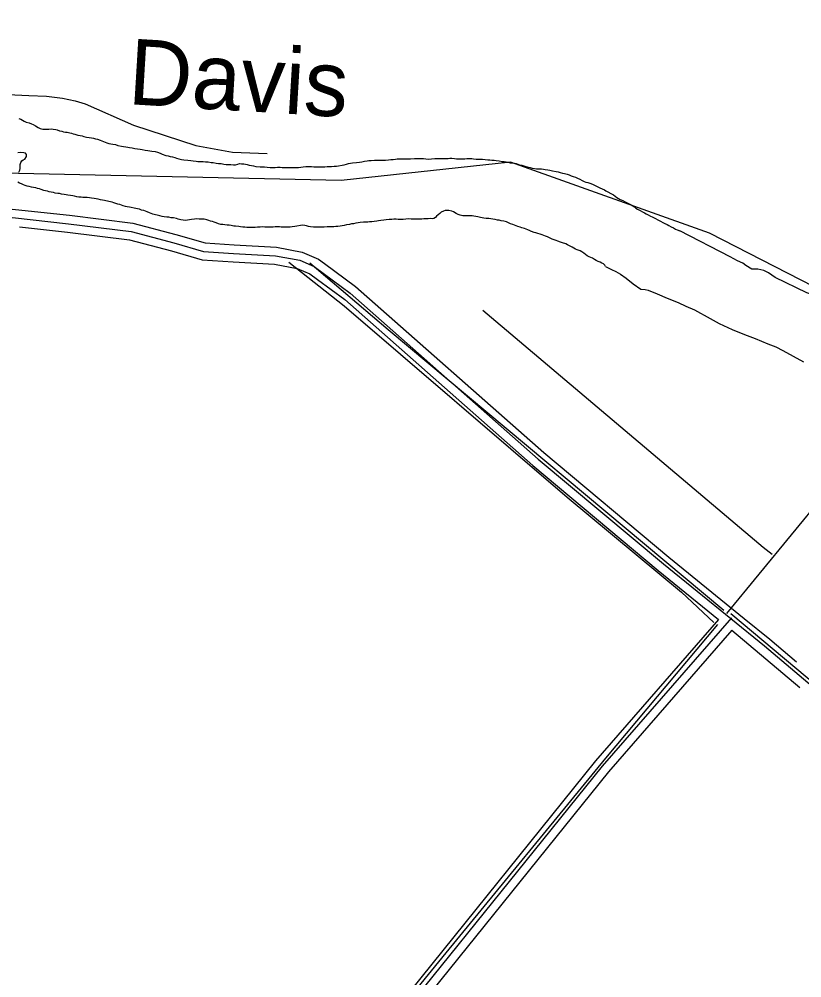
# Model space of a CAD drawing. Extents: x 3161665 to 3199565, y 885729 to 911164.
# Drawn here: x 3194227 to 3195609, y 905150 to 906843 of the extents above; entities that cross this region are included whole.
import ezdxf

# ---------------------------------------------------------------- set-up
doc = ezdxf.new("R2010")
doc.units = 0
for name, color, linetype in [('V-RIVR-IDEN', 7, 'Continuous'), ('V-ROAD-CNTR', 7, 'Continuous'), ('V-TOPO-SHOR', 7, 'Continuous')]:
    doc.layers.add(name, color=color, linetype=linetype)

msp = doc.modelspace()

# ---------------------------------------------------------------- linework, layer by layer
at = {"layer": 'V-ROAD-CNTR'}
for points in [[(3194093.2, 906446.7), (3194111.1, 906467.2), (3194147.5, 906496.4), (3194215.1, 906507.7), (3194232.1, 906505.8)], [(3194232.1, 906505.8), (3194315.9, 906496.8), (3194427.7, 906482.9), (3194504, 906462.7), (3194555.4, 906447.8), (3194606.6, 906444.4), (3194681.4, 906440.2), (3194726.9, 906431.8), (3194755.5, 906419.5), (3194766.3, 906411.5)], [(3193231.4, 905345.8), (3193307.5, 905444.3), (3193586.7, 905787.6), (3193851.4, 906123.9), (3194020.3, 906339.8), (3194091.2, 906421.5), (3194121.5, 906456.4), (3194153.9, 906482.2), (3194215.5, 906492.6), (3194314.1, 906481.9), (3194424.8, 906468.1), (3194500, 906448.2), (3194552.7, 906433), (3194605.7, 906429.5), (3194679.6, 906425.3), (3194722.5, 906417.4), (3194747.9, 906406.4), (3194811.5, 906359.4), (3195143.6, 906066.2), (3195364.6, 905881.2), (3195542.7, 905736.5), (3195997.9, 905351.1)], [(3194227.5, 906476.2), (3194312.4, 906467), (3194421.9, 906453.4), (3194496, 906433.8), (3194550.1, 906418.1), (3194604.8, 906414.5), (3194677.8, 906410.4), (3194718.1, 906402.9), (3194740.4, 906393.4), (3194753.9, 906383.3)], [(3194766.3, 906411.5), (3194820.9, 906371.1), (3195153.3, 906077.6), (3195374.1, 905892.7), (3195465.8, 905818.3)], [(3194753.9, 906383.3), (3194802, 906347.8), (3195133.8, 906054.9), (3195355.1, 905869.6), (3195462, 905782.7)], [(3195465.8, 905818.3), (3195507, 905784.8)], [(3195484.6, 905785.7), (3195256.3, 905523.7), (3194928.2, 905116.4), (3194507.8, 904611.4), (3194197.3, 904229.5), (3193876.4, 903838.1), (3193673.2, 903603.1), (3193639.3, 903550.5), (3193640.1, 903514.3), (3193663.4, 903471.5)], [(3195462, 905782.7), (3195244.8, 905533.3), (3194916.6, 905125.9), (3194496.2, 904621), (3194353.9, 904445.9)], [(3195507, 905784.8), (3195552.3, 905748), (3195599.7, 905707.9)], [(3195485.3, 905763.8), (3195267.8, 905514), (3194939.8, 905106.9), (3194519.3, 904601.9), (3194378.5, 904428.6)], [(3195485.3, 905763.8), (3195605.2, 905662.7)]]:
    msp.add_lwpolyline(points, dxfattribs=at)
at = {"layer": 'V-TOPO-SHOR'}
msp.add_line((3195476.4, 905793.6), (3195771.6, 906152.9), dxfattribs=at)
for points in [[(3193725.9, 906968.6), (3193574.3, 906739.6), (3193577, 906719.2), (3193583.1, 906700.5), (3193593.8, 906684.5), (3193615.1, 906664.9), (3193649.7, 906655.1), (3193695, 906659.4), (3193734.1, 906671.8), (3193931.5, 906728.2), (3194032.8, 906729.7), (3194160.7, 906715.3), (3194206.9, 906709.8), (3194244.2, 906708), (3194275.3, 906707), (3194303.8, 906703.4), (3194326, 906698.9), (3194343.7, 906693.5), (3194428.9, 906656), (3194539.1, 906620.2), (3194603.9, 906608.5), (3194665.2, 906605.7)], [(3194226.6, 906667.8), (3194229.9, 906666.2), (3194236.1, 906663), (3194239.6, 906661.4), (3194245, 906659.8), (3194248.9, 906658), (3194251.8, 906656.8), (3194256, 906654.6), (3194260.9, 906652), (3194264.5, 906650.1), (3194268.8, 906648.8), (3194269.6, 906648.8), (3194275.2, 906649), (3194278.5, 906648.9), (3194279.5, 906649.1), (3194283.6, 906649.3), (3194287.3, 906649), (3194291.6, 906648.4), (3194294.5, 906647.6), (3194298.3, 906646), (3194302.4, 906645.1), (3194305.3, 906644.3), (3194308.8, 906643.7), (3194312.1, 906643.5), (3194316.4, 906642.5), (3194319.3, 906641.7), (3194322.2, 906640.8), (3194325.5, 906640), (3194330.7, 906638.4), (3194334.8, 906637.6), (3194338.1, 906637), (3194341.6, 906636), (3194346, 906634.9)], [(3194346, 906634.9), (3194350.5, 906634.1), (3194354.8, 906633.7), (3194358.6, 906633), (3194361.7, 906631.8), (3194365.2, 906631), (3194369.9, 906629.4), (3194373, 906628.2), (3194378.8, 906625.8), (3194381.7, 906624.6), (3194385.4, 906623.8), (3194389.1, 906623), (3194392.5, 906622.1), (3194397.4, 906621.5), (3194401.3, 906620.1), (3194407.7, 906618.9), (3194411.4, 906618.4), (3194415.2, 906617.8), (3194418.9, 906617.2), (3194422.2, 906616.7), (3194426.7, 906616.1), (3194431.5, 906614.9), (3194435.8, 906614.1), (3194440.7, 906613.4), (3194444, 906613), (3194449.4, 906611.8), (3194454.4, 906611.1), (3194457.9, 906610.5), (3194461.6, 906610.1), (3194467.5, 906609.4), (3194471.3, 906608.4), (3194476, 906606.4), (3194479.8, 906604.8), (3194486.2, 906602.6), (3194489.9, 906601.8), (3194493.8, 906600.8), (3194497.9, 906599.9), (3194501.9, 906598.7), (3194505, 906597.7), (3194509.3, 906596.7), (3194513.8, 906595.5), (3194517.6, 906594.7), (3194525, 906593.8), (3194530.1, 906593.2), (3194534.3, 906592.7), (3194539.6, 906592.3), (3194542.7, 906592), (3194547.7, 906591.8), (3194552.2, 906591.5), (3194555.9, 906591.3), (3194560.6, 906590.9), (3194566.2, 906590.2), (3194569.7, 906590), (3194575.1, 906588.7), (3194578.8, 906588.1), (3194583.7, 906587.9), (3194588.7, 906587), (3194592.6, 906586.6), (3194596.1, 906586.6), (3194600.6, 906586.7), (3194605.8, 906586.1), (3194609.3, 906586), (3194613, 906587), (3194615.9, 906587.9), (3194619.6, 906587.8), (3194623.9, 906587.4), (3194629.5, 906586.2), (3194633.2, 906585.4), (3194637.5, 906584.7), (3194641, 906583.9), (3194645.2, 906582.9), (3194652.8, 906582.4), (3194656.3, 906582.2), (3194660.2, 906582.1), (3194665.1, 906581.7), (3194670.1, 906581.4), (3194675.4, 906581), (3194679.2, 906581.1), (3194683.1, 906581.5), (3194688.2, 906581.8), (3194691.5, 906581.2), (3194695.2, 906581), (3194698.9, 906580.9), (3194702, 906581.1), (3194705.1, 906581.2), (3194708.2, 906581.4), (3194711.5, 906581.2), (3194717, 906581.1), (3194720.5, 906581.1), (3194724.2, 906582), (3194728.6, 906582.3), (3194733.5, 906582.8), (3194737, 906583), (3194743.2, 906582.7), (3194747.5, 906582.3), (3194752, 906582.1), (3194755.1, 906582.4), (3194758.4, 906582.4), (3194762.3, 906582.1), (3194766.7, 906582.3), (3194771, 906582.8)], [(3194226.7, 906572.9), (3194228.1, 906576.4), (3194228.9, 906579.3), (3194229, 906583.4), (3194229, 906586.7), (3194229.8, 906590), (3194232, 906592.7), (3194234.4, 906594.6), (3194237.1, 906595.9), (3194240.1, 906600.8), (3194240.1, 906603.9), (3194238.4, 906606.6), (3194235.1, 906607.2), (3194229.1, 906607.5), (3194225, 906607.2)], [(3197261.7, 905150.3), (3197052.9, 905644.6), (3196969.5, 905753.1), (3196711.6, 905929.2), (3195837.3, 906264.3), (3195445.7, 906465.1), (3195094.5, 906590.8), (3194795.6, 906558.2), (3193954, 906576.2), (3193736.2, 906485.1), (3193060.9, 906053.1), (3192933.8, 905895.3)], [(3194771, 906582.8), (3194775.1, 906583), (3194778.6, 906582.9), (3194783.5, 906583.2), (3194787.2, 906583.6), (3194791.1, 906584.1), (3194797.5, 906585.2), (3194801, 906586), (3194804.9, 906587.3), (3194808.6, 906588.4), (3194812.1, 906588.9), (3194815.4, 906589.3), (3194822.4, 906590), (3194827.7, 906590.7), (3194831.8, 906591.4), (3194836.7, 906592.6), (3194841.3, 906593.1), (3194844.6, 906593.2), (3194848.3, 906593.6), (3194854.4, 906594.1), (3194857.7, 906594.1), (3194864.7, 906594), (3194868.4, 906594.1), (3194873.6, 906594.3), (3194879.3, 906594.8), (3194883, 906595.1), (3194887.3, 906595.5), (3194891.5, 906596), (3194894.6, 906596.4), (3194897.8, 906596.7), (3194900.9, 906596.7), (3194905.5, 906596.6), (3194911.6, 906596.7), (3194915.1, 906596.5), (3194918.2, 906596.3), (3194925.2, 906597), (3194929.5, 906596.9), (3194933.5, 906597.1), (3194936.8, 906597.2), (3194941.1, 906596.8), (3194945.2, 906596.4), (3194948.9, 906595.9), (3194955.1, 906596.2), (3194961, 906596.8), (3194964.6, 906596.9), (3194968.9, 906596.9), (3194972, 906596.8), (3194976.7, 906597.2), (3194980.4, 906597.3), (3194984.5, 906597.3), (3194987.6, 906597.4), (3194991.1, 906597.4), (3194995.4, 906597), (3194999.4, 906596.7), (3195004.1, 906596.5), (3195010.1, 906596.6), (3195014.2, 906596.7), (3195017.3, 906596.9), (3195022.8, 906597), (3195026.1, 906597), (3195029.4, 906596.6), (3195033.9, 906596.1), (3195037.2, 906596.1), (3195040.5, 906596), (3195045.3, 906595.6), (3195049.8, 906595.2), (3195054.4, 906594.5), (3195058.3, 906594.5), (3195061.6, 906594.2), (3195065.9, 906594), (3195069.2, 906593.2), (3195074.3, 906592.7), (3195079.7, 906591.5), (3195083.6, 906591.5), (3195086.7, 906591), (3195090, 906590.4), (3195093.7, 906589.4), (3195097.2, 906589.2), (3195101.6, 906588.5), (3195104.7, 906588.1), (3195110.7, 906586.1), (3195114.4, 906585.3), (3195119.8, 906583.5), (3195126, 906581.8), (3195129.3, 906581), (3195133, 906580), (3195136.9, 906579.4), (3195140.6, 906578.8), (3195144.9, 906578.7), (3195149.1, 906578.5), (3195152.8, 906578), (3195155.9, 906577.6), (3195160.4, 906577), (3195163.7, 906576.4), (3195168.6, 906575.5), (3195175, 906574.3), (3195178.6, 906573.3), (3195182.1, 906572.3), (3195186.2, 906571.4), (3195189.7, 906570.4), (3195194.3, 906569.4)], [(3194507.7, 906489.6), (3194504.8, 906491), (3194499.4, 906492.2), (3194495.5, 906492.4), (3194491.2, 906493.3), (3194488.1, 906493.3), (3194483.2, 906493.9), (3194479.5, 906494.6), (3194475.5, 906496), (3194470.8, 906496.8), (3194467.7, 906497.8), (3194463.1, 906499), (3194460, 906500), (3194457.1, 906501.1), (3194453, 906502.7), (3194449.9, 906503.9), (3194447, 906504.9), (3194442.9, 906505.9), (3194439.6, 906507.3), (3194436.3, 906508.1), (3194433.2, 906508.7), (3194430.1, 906509.3), (3194425.1, 906510.2), (3194421.8, 906510.8), (3194417.7, 906511.4), (3194414.8, 906512.4), (3194410.9, 906513.2), (3194404.9, 906515.5), (3194401.4, 906516.5), (3194397.8, 906517.7), (3194394.5, 906518.9), (3194391.4, 906519.7), (3194388.5, 906520.5), (3194385.2, 906520.9), (3194377.6, 906523), (3194374.5, 906523.6), (3194370.6, 906524.2), (3194366.9, 906525), (3194362.9, 906525.5), (3194359.4, 906526.3), (3194354.9, 906526.9), (3194351.2, 906527.5), (3194347.3, 906528), (3194343.4, 906528.4), (3194339.8, 906528.3), (3194336.5, 906528.7), (3194332.2, 906528.7), (3194329.1, 906529.2), (3194324.8, 906530.4), (3194321.7, 906531), (3194317.8, 906531.6), (3194313, 906532.3), (3194309.9, 906532.7), (3194306.4, 906533.5), (3194302.1, 906534.1), (3194298.6, 906535), (3194295.3, 906535.2), (3194290.5, 906535.8), (3194287.5, 906536.8), (3194283.5, 906537.8), (3194280.2, 906538.3), (3194277.1, 906539.3), (3194273.8, 906539.9), (3194270.5, 906540.7), (3194266.2, 906542.3), (3194262.9, 906543.3), (3194259.4, 906544.3), (3194256.3, 906545.2), (3194252.5, 906546), (3194248.8, 906546.6), (3194244.9, 906547.4), (3194241.4, 906548.2), (3194237.9, 906549.1), (3194234.6, 906550.5), (3194231.5, 906552.1), (3194227.9, 906553.7), (3194224.8, 906555.2)], [(3195194.3, 906569.4), (3195198.2, 906568), (3195201.9, 906566.4), (3195205.4, 906565.2), (3195209.1, 906563.8), (3195212.7, 906562.4), (3195217, 906560.4), (3195221, 906558.2), (3195224.5, 906556.6), (3195227.8, 906555.4), (3195230.9, 906554.6), (3195236.5, 906552.8), (3195240.2, 906551.2), (3195245, 906548.8), (3195248.7, 906547), (3195252, 906545.4), (3195256.3, 906543.6), (3195260.3, 906541.4), (3195263, 906540), (3195266.5, 906538.2), (3195271.7, 906535.3), (3195276.2, 906532.7), (3195279.2, 906530.7), (3195282.3, 906528.3), (3195285.4, 906526.4), (3195288.3, 906524.8), (3195292.8, 906522.6), (3195296.8, 906520.6), (3195300.5, 906518.8), (3195304, 906517), (3195307.7, 906515), (3195313.2, 906511.5), (3195315.8, 906509.5), (3195318.5, 906507.7), (3195323.5, 906505.1), (3195327.7, 906502.7), (3195331, 906500.9), (3195334.3, 906499.3), (3195337.6, 906497.4), (3195341.4, 906495.4), (3195344.5, 906493.8), (3195350.3, 906490.8), (3195354.4, 906488.8), (3195359.6, 906486.2), (3195363.5, 906484), (3195367.2, 906482.3), (3195371, 906480.3), (3195374.1, 906478.9), (3195378.4, 906476.5), (3195382, 906474.5), (3195386.1, 906472.3), (3195389, 906471.3), (3195393.3, 906469.5)], [(3195262.5, 906406.5), (3195261.3, 906408.8), (3195258.8, 906410.8), (3195255.7, 906412.4), (3195252.8, 906413.8), (3195249.1, 906415.2), (3195245.9, 906416.8), (3195242.6, 906418.7), (3195239.3, 906420.9), (3195236.2, 906422.1), (3195233.3, 906423.3), (3195229.6, 906425.1), (3195226.7, 906427.5), (3195224, 906429.8), (3195220.6, 906432.2), (3195217.7, 906434), (3195212.4, 906435.6), (3195209.2, 906437), (3195203.2, 906440.4), (3195200.1, 906442.4), (3195195, 906444.8), (3195192, 906446.2), (3195186.3, 906448.2), (3195183, 906449.2), (3195177.8, 906451.2), (3195174.9, 906452.2), (3195171.4, 906453.6), (3195168.1, 906454.8), (3195164.3, 906456.4), (3195159.6, 906458.8), (3195156.5, 906459.8), (3195153.2, 906461), (3195150.3, 906462), (3195147, 906463.2), (3195142.8, 906464.6), (3195139.3, 906465.8), (3195136.4, 906466.6), (3195131.9, 906467.8), (3195129.8, 906468.6), (3195129, 906469), (3195125, 906470.8), (3195122.1, 906472.2), (3195119, 906473.2), (3195114.3, 906474.8), (3195111.4, 906475.9), (3195107.7, 906477.1), (3195104.4, 906478.3), (3195101.5, 906479.5), (3195098.4, 906480.5), (3195094.8, 906481.7), (3195090.9, 906483.5), (3195087.6, 906484.9), (3195083, 906486.1), (3195078.3, 906487.1), (3195074.6, 906487.9), (3195071.5, 906488.4), (3195067.4, 906489), (3195063.5, 906489.6), (3195059.7, 906490.3), (3195056.2, 906490.9), (3195051.3, 906491.3), (3195047.6, 906491.9), (3195044.5, 906492.4), (3195041.4, 906492.8), (3195036.6, 906493.8), (3195033.3, 906494.6), (3195029.8, 906494.9), (3195026.7, 906495.5), (3195022, 906495.9), (3195018.3, 906495.8), (3195014.2, 906495.8), (3195010.5, 906495.9), (3195005.7, 906496.7), (3195002, 906498.3), (3194998.7, 906499.7), (3194993.7, 906502.7), (3194990.8, 906504.1), (3194985.8, 906505.3), (3194982.5, 906505.3), (3194979.3, 906505.2), (3194976.2, 906504.2), (3194972.3, 906502.1), (3194969.8, 906500), (3194967, 906497.7), (3194964.1, 906495), (3194961.9, 906492.9), (3194959.4, 906491), (3194956.2, 906490.7), (3194952.7, 906490.9), (3194949.4, 906490.5), (3194945.3, 906490.2), (3194941.8, 906490.2), (3194938.1, 906489.9), (3194934.4, 906489.7), (3194931.1, 906489.8), (3194927.5, 906490), (3194923.8, 906490.1), (3194919.3, 906490.1), (3194914.8, 906490.2), (3194910, 906489.8), (3194905.3, 906489.5)], [(3194905.3, 906489.5), (3194901.8, 906489.3), (3194896.1, 906489.4), (3194892.6, 906489.6), (3194888.8, 906489.7), (3194885.1, 906489.5), (3194880.6, 906489.4), (3194874.9, 906488.7), (3194871.2, 906488.3), (3194865.4, 906487.4), (3194861.7, 906487.1), (3194858.6, 906486.3), (3194853.7, 906485.6), (3194850, 906485.3), (3194845.9, 906484.9), (3194842.4, 906484.8), (3194838.2, 906484.8), (3194835, 906484.7), (3194829, 906483.8), (3194825.7, 906483.2), (3194821.4, 906482.7), (3194817.3, 906481.8), (3194813.8, 906481.4), (3194810.5, 906480.7), (3194804.8, 906479.8), (3194801.1, 906478.8), (3194797.2, 906477.9), (3194793.9, 906477.4), (3194790, 906476.8), (3194786.1, 906476.9), (3194782.6, 906476.5), (3194779.3, 906476.4), (3194776, 906476.2), (3194771, 906476.1), (3194765.7, 906475.9), (3194762.6, 906476), (3194758.7, 906476), (3194755.2, 906475.7), (3194750.8, 906475.9), (3194746.5, 906476), (3194741.2, 906476.6), (3194738.1, 906477.2), (3194734.6, 906478.2), (3194731.3, 906478.7), (3194727.1, 906479.3), (3194723.6, 906478.7), (3194717.3, 906477.7), (3194713.8, 906476.9), (3194709.3, 906476.2), (3194705.4, 906475.6), (3194702.1, 906475.7), (3194698.6, 906475.9), (3194695.3, 906475.8), (3194689.9, 906475.8), (3194686.8, 906476.3), (3194681.9, 906476.3), (3194678.8, 906476.1), (3194675.3, 906475.8), (3194672, 906475.6), (3194667.3, 906475.9), (3194663.8, 906475.7), (3194660.7, 906476), (3194657.6, 906476.2), (3194652.4, 906475.9), (3194648.1, 906475.5), (3194644, 906475.4), (3194640.5, 906475.2), (3194637.4, 906475.1), (3194633.1, 906475.1), (3194629, 906475.4), (3194625.3, 906475.6), (3194621.8, 906476), (3194618, 906476.5), (3194614.7, 906477.1), (3194609.2, 906477.3), (3194605.9, 906477.8), (3194601.3, 906478.4), (3194597.8, 906479), (3194594.1, 906479.3), (3194590.2, 906480.1), (3194586.5, 906480.5), (3194583.4, 906480.7), (3194579.1, 906481.6), (3194574.9, 906483.4), (3194571.6, 906484.6), (3194568.5, 906485.6), (3194565.2, 906486.6), (3194561.9, 906487.8), (3194558.2, 906488.6), (3194553.6, 906489.6), (3194549.9, 906489.7), (3194544.8, 906489.9), (3194539.8, 906490.2), (3194536.7, 906490), (3194531.6, 906489.1), (3194528.1, 906488.8), (3194524.6, 906488), (3194520.1, 906487.5), (3194516.4, 906487.9), (3194512.3, 906488.6), (3194507.7, 906489.6)], [(3195959.9, 906174.4), (3195838.4, 906242.4), (3195719.3, 906310.7), (3195657.4, 906343.6), (3195650.1, 906348.1), (3195642, 906351.8), (3195631.2, 906355.3), (3195617.5, 906359.6), (3195561.7, 906387.1), (3195550.1, 906395.2), (3195541.5, 906399.1), (3195531.4, 906401.6), (3195520.5, 906401.5), (3195510.2, 906408), (3195504.6, 906412.4), (3195495.1, 906416.2), (3195482.6, 906423.4), (3195393.3, 906469.5)], [(3194703, 906413.7), (3194800.6, 906337.1), (3195194.3, 905998.6), (3195396.5, 905831.1), (3195453.3, 905777.6)], [(3195471.1, 905798.9), (3194878.7, 906294.3), (3194740.3, 906411.9)], [(3195262.5, 906406.5), (3195272.7, 906400.8), (3195280.6, 906397.3), (3195288.6, 906392.8), (3195298.5, 906385.5), (3195310.8, 906375.7), (3195324.9, 906366.2), (3195332.4, 906365.4), (3195337.7, 906364.6), (3195353.4, 906357.8), (3195370.9, 906350.3), (3195390.8, 906342.5), (3195404.2, 906336.4), (3195419.2, 906329.6), (3195447.2, 906314.4), (3195462.7, 906305.9), (3195486, 906295.1), (3195507.9, 906286.2), (3195526.3, 906279.4), (3195548.6, 906269.9), (3195563.2, 906264.3), (3195575.5, 906257.8), (3195611.9, 906238)], [(3195045.8, 906329.4), (3195540.7, 905910.7), (3195556.6, 905898.3)], [(3195483.5, 905793.6), (3195957.2, 905396.2), (3196484, 904952.6)], [(3194355.6, 904433), (3194765.5, 904929.7), (3194981.1, 905194), (3195262.6, 905538.2), (3195460.4, 905774.1)]]:
    msp.add_lwpolyline(points, dxfattribs=at)

# ---------------------------------------------------------------- texts
at = {"layer": 'V-RIVR-IDEN'}
msp.add_text('Davis', height=116, rotation=356.5664, dxfattribs=at).set_placement((3194417.8, 906693.1))

doc.saveas('drawing.dxf')
